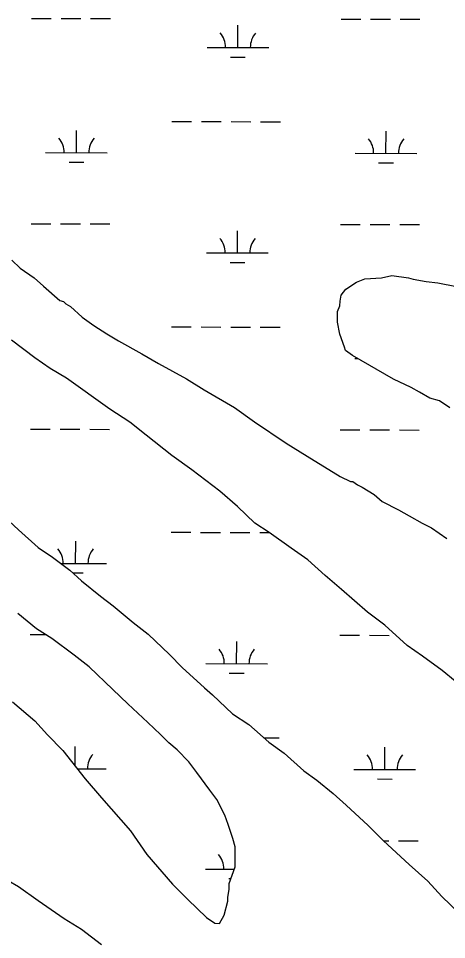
# Model space of a CAD drawing. Extents: x 3187622 to 3225504, y 800805 to 826213.
# Drawn here: x 3218785 to 3219479, y 818896 to 820388 of the extents above; entities that cross this region are included whole.
import ezdxf

# ---------------------------------------------------------------- set-up
doc = ezdxf.new("R2010")
doc.units = 0
doc.layers.add('V-SITE-VEGE', color=7, linetype='Continuous')
doc.layers.add('V-WETL-SWMP', color=7, linetype='Continuous')

msp = doc.modelspace()

# ---------------------------------------------------------------- linework, layer by layer
at = {"layer": 'V-SITE-VEGE'}
for p, q in [((3218774.7, 819996.4), (3218788, 819983)), ((3218788, 819983), (3218810.8, 819967.6)), ((3218810.8, 819967.6), (3218826, 819954.1)), ((3219346.9, 819965.9), (3219373.6, 819967.7)), ((3219373.6, 819967.7), (3219390.8, 819971.4)), ((3219390.8, 819971.4), (3219417.5, 819967.4)), ((3219417.5, 819967.4), (3219425.1, 819965.4)), ((3218826, 819954.1), (3218852.5, 819931.1)), ((3219316.2, 819949), (3219333.5, 819960.3)), ((3219333.5, 819960.3), (3219346.9, 819965.9)), ((3219425.1, 819965.4), (3219446.1, 819961.4)), ((3219446.1, 819961.4), (3219465.1, 819959.4)), ((3219465.1, 819959.4), (3219495.6, 819953.5)), ((3219306.6, 819929.9), (3219308.5, 819939.5)), ((3219308.5, 819939.5), (3219316.2, 819949)), ((3218852.5, 819931.1), (3218858.2, 819929.1)), ((3218858.2, 819929.1), (3218862, 819925.3)), ((3218862, 819925.3), (3218869.6, 819921.4)), ((3219302.6, 819912.8), (3219306.5, 819922.3)), ((3219306.5, 819922.3), (3219306.6, 819929.9)), ((3218869.6, 819921.4), (3218888.6, 819904.1)), ((3219302.5, 819895.6), (3219302.6, 819912.8)), ((3218888.6, 819904.1), (3218907.6, 819890.6)), ((3219306.2, 819876.5), (3219302.5, 819895.6)), ((3218907.6, 819890.6), (3218928.5, 819877.1)), ((3218811.8, 819837.8), (3218773.9, 819866.7)), ((3218928.5, 819877.1), (3218947.5, 819865.6)), ((3218947.5, 819865.6), (3218985.5, 819844.3)), ((3219313.7, 819855.5), (3219306.2, 819876.5)), ((3219315.6, 819849.8), (3219313.7, 819855.5)), ((3219327, 819842), (3219315.6, 819849.8)), ((3218836.5, 819820.5), (3218811.8, 819837.8)), ((3218985.5, 819844.3), (3219012.1, 819828.9)), ((3219393.5, 819803.4), (3219327, 819842)), ((3218863.1, 819805.1), (3218836.5, 819820.5)), ((3219012.1, 819828.9), (3219057.7, 819803.8)), ((3218933.4, 819755), (3218863.1, 819805.1)), ((3219057.7, 819803.8), (3219086.2, 819786.4)), ((3219422, 819789.9), (3219393.5, 819803.4)), ((3219435.3, 819782.2), (3219422, 819789.9)), ((3219086.2, 819786.4), (3219135.6, 819757.5)), ((3219452.4, 819772.5), (3219435.3, 819782.2)), ((3219467.7, 819768.6), (3219452.4, 819772.5)), ((3219484.8, 819757.1), (3219467.7, 819768.6)), ((3218965.7, 819733.8), (3218933.4, 819755)), ((3219135.6, 819757.5), (3219167.9, 819734.4)), ((3218992.2, 819712.6), (3218965.7, 819733.8)), ((3219167.9, 819734.4), (3219219.2, 819699.7)), ((3219034, 819679.9), (3218992.2, 819712.6)), ((3219219.2, 819699.7), (3219253.4, 819678.5)), ((3219066.3, 819656.8), (3219034, 819679.9)), ((3219253.4, 819678.5), (3219306.6, 819645.7)), ((3219111.8, 819622.2), (3219066.3, 819656.8)), ((3219306.6, 819645.7), (3219323.7, 819637.9)), ((3219323.7, 819637.9), (3219327.5, 819637.9)), ((3219327.5, 819637.9), (3219335.1, 819632.1)), ((3219335.1, 819632.1), (3219342.7, 819628.3)), ((3219342.7, 819628.3), (3219361.7, 819616.7)), ((3219140.3, 819597.2), (3219111.8, 819622.2)), ((3219361.7, 819616.7), (3219375, 819605.2)), ((3219168.7, 819570.3), (3219140.3, 819597.2)), ((3219375, 819605.2), (3219401.6, 819591.6)), ((3218762.4, 819580.6), (3218785.2, 819559.5)), ((3219401.6, 819591.6), (3219418.7, 819582)), ((3219418.7, 819582), (3219439.6, 819570.4)), ((3219191.5, 819554.9), (3219168.7, 819570.3)), ((3219439.6, 819570.4), (3219454.9, 819562.7)), ((3218785.2, 819559.5), (3218817.4, 819530.6)), ((3219227.6, 819529.8), (3219191.5, 819554.9)), ((3219454.9, 819562.7), (3219479.5, 819545.3)), ((3218817.4, 819530.6), (3218840.2, 819515.2)), ((3219254.2, 819510.6), (3219227.6, 819529.8)), ((3218840.2, 819515.2), (3218868.7, 819494.1)), ((3219282.6, 819485.6), (3219254.2, 819510.6)), ((3218868.7, 819494.1), (3218887.7, 819476.8)), ((3218887.7, 819476.8), (3218918, 819451.8)), ((3219309.2, 819462.5), (3219282.6, 819485.6)), ((3219350.9, 819426), (3219309.2, 819462.5)), ((3218918, 819451.8), (3218938.9, 819436.4)), ((3218938.9, 819436.4), (3218971.2, 819409.4)), ((3219379.4, 819404.8), (3219350.9, 819426)), ((3218971.2, 819409.4), (3218995.8, 819390.2)), ((3219415.4, 819372.1), (3219379.4, 819404.8)), ((3218995.8, 819390.2), (3219030, 819357.5)), ((3219440.1, 819354.8), (3219415.4, 819372.1)), ((3219030, 819357.5), (3219050.8, 819336.4)), ((3219472.4, 819331.7), (3219440.1, 819354.8)), ((3219050.8, 819336.4), (3219086.8, 819303.7)), ((3219493.3, 819314.4), (3219472.4, 819331.7)), ((3219086.8, 819303.7), (3219100.1, 819292.2)), ((3219100.1, 819292.2), (3219132.3, 819261.5)), ((3219132.3, 819261.5), (3219158.9, 819244.1)), ((3219158.9, 819244.1), (3219191.2, 819215.3)), ((3219191.2, 819215.3), (3219215.9, 819197.9)), ((3219215.9, 819197.9), (3219248.1, 819169.1)), ((3219248.1, 819169.1), (3219269, 819153.7)), ((3219269, 819153.7), (3219295.6, 819132.5)), ((3219295.6, 819132.5), (3219316.4, 819113.3)), ((3219316.4, 819113.3), (3219352.4, 819080.7)), ((3219352.4, 819080.7), (3219377.1, 819055.7)), ((3219377.1, 819055.7), (3219418.8, 819017.3)), ((3219418.8, 819017.3), (3219449.1, 818990.3)), ((3219449.1, 818990.3), (3219471.9, 818965.4)), ((3219471.9, 818965.4), (3219515.5, 818923.1))]:
    msp.add_line(p, q, dxfattribs=at)
for points in [[(3218775.7, 819281), (3218811.7, 819250.2), (3218832.6, 819227.2), (3218857.2, 819202.2), (3218893.2, 819156.2), (3218919.7, 819125.5), (3218967, 819071.8), (3218993.5, 819033.4), (3219035.1, 818985.5), (3219059.7, 818960.5), (3219090.1, 818931.7), (3219103.4, 818922.1), (3219111, 818922), (3219118.7, 818935.3), (3219124.6, 818958.2), (3219124.6, 818963.9), (3219126.6, 818977.2), (3219126.7, 818986.8), (3219136.4, 819013.4), (3219136.6, 819045.8), (3219132.9, 819059.2), (3219125.4, 819082.2), (3219119.8, 819097.5), (3219106.6, 819122.4), (3219095.3, 819137.7), (3219074.5, 819166.4), (3219061.2, 819183.7), (3219042.3, 819202.9), (3219029, 819214.4), (3219015.7, 819227.9), (3218994.9, 819247.1), (3218962.6, 819277.8), (3218938, 819300.9), (3218900.1, 819337.4), (3218875.4, 819356.6), (3218839.3, 819383.6), (3218814.6, 819399), (3218784.3, 819424)], [(3218920, 818887), (3218887.7, 818912), (3218859.2, 818929.4), (3218817.4, 818958.3), (3218785.2, 818981.4)]]:
    msp.add_lwpolyline(points, dxfattribs=at)
at = {"layer": 'V-WETL-SWMP'}
for p, q in [((3218806.3, 820387.7), (3218838.3, 820387.7)), ((3218854.3, 820387.6), (3218886.3, 820387.6)), ((3218902.3, 820387.5), (3218934.3, 820387.5)), ((3219308.2, 820386.7), (3219340.2, 820386.6)), ((3219356.2, 820386.6), (3219388.2, 820386.5)), ((3219404.2, 820386.5), (3219436.2, 820386.4)), ((3219141, 820340.6), (3219141.1, 820376.6)), ((3219091, 820340.7), (3219191, 820340.5)), ((3219129, 820325.2), (3219153, 820325.2)), ((3219033.9, 820220.8), (3219065.9, 820220.7)), ((3219081.9, 820220.7), (3219113.9, 820220.6)), ((3219129.9, 820220.6), (3219161.9, 820220.5)), ((3219177.9, 820220.5), (3219209.9, 820220.4)), ((3218879.2, 820170.3), (3218879.3, 820206.3)), ((3219381.1, 820169.3), (3219381.2, 820205.3)), ((3218829.2, 820170.4), (3218929.2, 820170.2)), ((3219331.1, 820169.4), (3219431.1, 820169.2)), ((3218867.2, 820154.9), (3218891.2, 820154.9)), ((3219369.1, 820153.9), (3219393.1, 820153.9)), ((3218805.6, 820055.1), (3218837.6, 820055)), ((3218853.6, 820055), (3218885.6, 820054.9)), ((3218901.6, 820054.9), (3218933.6, 820054.8)), ((3219140.3, 820007.9), (3219140.4, 820043.9)), ((3219307.5, 820054), (3219339.5, 820054)), ((3219355.5, 820053.9), (3219387.5, 820053.9)), ((3219403.5, 820053.8), (3219435.5, 820053.8)), ((3219090.3, 820008), (3219190.3, 820007.8)), ((3218774.7, 819996.4), (3218788, 819983)), ((3218788, 819983), (3218810.8, 819967.6)), ((3219128.3, 819992.5), (3219152.3, 819992.5)), ((3218810.8, 819967.6), (3218826, 819954.1)), ((3219346.9, 819965.9), (3219373.6, 819967.7)), ((3219373.6, 819967.7), (3219390.8, 819971.4)), ((3219390.8, 819971.4), (3219417.5, 819967.4)), ((3219417.5, 819967.4), (3219425.1, 819965.4)), ((3218826, 819954.1), (3218852.5, 819931.1)), ((3219316.2, 819949), (3219333.5, 819960.3)), ((3219333.5, 819960.3), (3219346.9, 819965.9)), ((3219425.1, 819965.4), (3219446.1, 819961.4)), ((3219446.1, 819961.4), (3219465.1, 819959.4)), ((3219465.1, 819959.4), (3219495.6, 819953.5)), ((3219306.6, 819929.9), (3219308.5, 819939.5)), ((3219308.5, 819939.5), (3219316.2, 819949)), ((3218852.5, 819931.1), (3218858.2, 819929.1)), ((3218858.2, 819929.1), (3218862, 819925.3)), ((3218862, 819925.3), (3218869.6, 819921.4)), ((3219302.6, 819912.8), (3219306.5, 819922.3)), ((3219306.5, 819922.3), (3219306.6, 819929.9)), ((3218869.6, 819921.4), (3218888.6, 819904.1)), ((3219302.5, 819895.6), (3219302.6, 819912.8)), ((3218888.6, 819904.1), (3218907.6, 819890.6)), ((3219306.2, 819876.5), (3219302.5, 819895.6)), ((3218907.6, 819890.6), (3218928.5, 819877.1)), ((3219033.3, 819888.1), (3219065.3, 819888)), ((3219081.3, 819888), (3219113.3, 819887.9)), ((3219129.3, 819887.9), (3219161.3, 819887.8)), ((3219177.3, 819887.8), (3219209.3, 819887.7)), ((3218811.8, 819837.8), (3218773.9, 819866.7)), ((3218928.5, 819877.1), (3218947.5, 819865.6)), ((3218947.5, 819865.6), (3218985.5, 819844.3)), ((3219313.7, 819855.5), (3219306.2, 819876.5)), ((3219315.6, 819849.8), (3219313.7, 819855.5)), ((3219327, 819842), (3219315.6, 819849.8)), ((3218836.5, 819820.5), (3218811.8, 819837.8)), ((3218985.5, 819844.3), (3219012.1, 819828.9)), ((3219393.5, 819803.4), (3219327, 819842)), ((3219330.5, 819836.7), (3219336.1, 819836.7)), ((3218863.1, 819805.1), (3218836.5, 819820.5)), ((3219012.1, 819828.9), (3219057.7, 819803.8)), ((3218933.4, 819755), (3218863.1, 819805.1)), ((3219057.7, 819803.8), (3219086.2, 819786.4)), ((3219422, 819789.9), (3219393.5, 819803.4)), ((3219435.3, 819782.2), (3219422, 819789.9)), ((3219086.2, 819786.4), (3219135.6, 819757.5)), ((3219452.4, 819772.5), (3219435.3, 819782.2)), ((3219467.7, 819768.6), (3219452.4, 819772.5)), ((3219484.8, 819757.1), (3219467.7, 819768.6)), ((3218965.7, 819733.8), (3218933.4, 819755)), ((3219135.6, 819757.5), (3219167.9, 819734.4)), ((3218992.2, 819712.6), (3218965.7, 819733.8)), ((3219167.9, 819734.4), (3219219.2, 819699.7)), ((3218804.9, 819722.4), (3218836.9, 819722.3)), ((3218852.9, 819722.3), (3218884.9, 819722.2)), ((3218900.9, 819722.2), (3218932.9, 819722.1)), ((3219306.8, 819721.4), (3219338.8, 819721.3)), ((3219354.8, 819721.3), (3219386.8, 819721.2)), ((3219402.8, 819721.2), (3219434.8, 819721.1)), ((3219034, 819679.9), (3218992.2, 819712.6)), ((3219219.2, 819699.7), (3219253.4, 819678.5)), ((3219066.3, 819656.8), (3219034, 819679.9)), ((3219253.4, 819678.5), (3219306.6, 819645.7)), ((3219111.8, 819622.2), (3219066.3, 819656.8)), ((3219306.6, 819645.7), (3219323.7, 819637.9)), ((3219323.7, 819637.9), (3219327.5, 819637.9)), ((3219327.5, 819637.9), (3219335.1, 819632.1)), ((3219335.1, 819632.1), (3219342.7, 819628.3)), ((3219342.7, 819628.3), (3219361.7, 819616.7)), ((3219140.3, 819597.2), (3219111.8, 819622.2)), ((3219361.7, 819616.7), (3219375, 819605.2)), ((3219168.7, 819570.3), (3219140.3, 819597.2)), ((3219375, 819605.2), (3219401.6, 819591.6)), ((3218762.4, 819580.6), (3218785.2, 819559.5)), ((3219401.6, 819591.6), (3219418.7, 819582)), ((3219418.7, 819582), (3219439.6, 819570.4)), ((3219191.5, 819554.9), (3219168.7, 819570.3)), ((3219439.6, 819570.4), (3219454.9, 819562.7)), ((3218785.2, 819559.5), (3218817.4, 819530.6)), ((3219032.6, 819555.4), (3219064.6, 819555.4)), ((3219080.6, 819555.3), (3219112.6, 819555.3)), ((3219128.6, 819555.2), (3219160.6, 819555.2)), ((3219176.6, 819555.1), (3219191.2, 819555.1)), ((3219227.6, 819529.8), (3219191.5, 819554.9)), ((3219454.9, 819562.7), (3219479.5, 819545.3)), ((3218877.9, 819505), (3218878, 819541)), ((3218817.4, 819530.6), (3218840.2, 819515.2)), ((3219254.2, 819510.6), (3219227.6, 819529.8)), ((3218840.2, 819515.2), (3218868.7, 819494.1)), ((3218853.9, 819505), (3218927.9, 819504.9)), ((3219282.6, 819485.6), (3219254.2, 819510.6)), ((3218868.7, 819494.1), (3218887.7, 819476.8)), ((3218873.6, 819489.6), (3218889.9, 819489.5)), ((3218887.7, 819476.8), (3218918, 819451.8)), ((3219309.2, 819462.5), (3219282.6, 819485.6)), ((3219350.9, 819426), (3219309.2, 819462.5)), ((3218918, 819451.8), (3218938.9, 819436.4)), ((3218938.9, 819436.4), (3218971.2, 819409.4)), ((3218814.6, 819399), (3218784.3, 819424)), ((3219379.4, 819404.8), (3219350.9, 819426)), ((3218971.2, 819409.4), (3218995.8, 819390.2)), ((3219415.4, 819372.1), (3219379.4, 819404.8)), ((3218804.2, 819389.7), (3218829.6, 819389.7)), ((3218839.3, 819383.6), (3218814.6, 819399)), ((3218995.8, 819390.2), (3219030, 819357.5)), ((3219306.2, 819388.7), (3219338.2, 819388.6)), ((3219354.2, 819388.6), (3219386.2, 819388.5)), ((3218875.4, 819356.6), (3218839.3, 819383.6)), ((3219139, 819342.6), (3219139.1, 819378.6)), ((3219440.1, 819354.8), (3219415.4, 819372.1)), ((3218900.1, 819337.4), (3218875.4, 819356.6)), ((3219030, 819357.5), (3219050.8, 819336.4)), ((3219089, 819342.7), (3219189, 819342.5)), ((3219472.4, 819331.7), (3219440.1, 819354.8)), ((3218938, 819300.9), (3218900.1, 819337.4)), ((3219050.8, 819336.4), (3219086.8, 819303.7)), ((3219127, 819327.2), (3219151, 819327.1)), ((3219493.3, 819314.4), (3219472.4, 819331.7)), ((3218962.7, 819277.8), (3218938, 819300.9)), ((3219086.8, 819303.7), (3219100.1, 819292.2)), ((3218775.7, 819281), (3218811.8, 819250.2)), ((3219100.1, 819292.2), (3219132.3, 819261.5)), ((3218994.9, 819247.1), (3218962.7, 819277.8)), ((3219132.3, 819261.5), (3219158.9, 819244.1)), ((3218811.8, 819250.2), (3218832.6, 819227.2)), ((3219015.7, 819227.9), (3218994.9, 819247.1)), ((3219158.9, 819244.1), (3219191.2, 819215.3)), ((3218832.6, 819227.2), (3218857.2, 819202.2)), ((3219029, 819214.4), (3219015.7, 819227.9)), ((3219183.2, 819222.4), (3219207.9, 819222.4)), ((3218877.2, 819176.6), (3218877.3, 819208.3)), ((3219042.3, 819202.9), (3219029, 819214.4)), ((3219191.2, 819215.3), (3219215.9, 819197.9)), ((3219379.1, 819171.3), (3219379.2, 819207.3)), ((3218857.2, 819202.2), (3218893.2, 819156.2)), ((3219061.2, 819183.7), (3219042.3, 819202.9)), ((3219215.9, 819197.9), (3219248.1, 819169.1)), ((3219074.5, 819166.4), (3219061.2, 819183.7)), ((3218880.6, 819172.3), (3218927.2, 819172.2)), ((3219095.3, 819137.7), (3219074.5, 819166.4)), ((3219248.1, 819169.1), (3219269, 819153.7)), ((3219329.1, 819171.4), (3219429.1, 819171.2)), ((3218893.2, 819156.2), (3218919.7, 819125.5)), ((3219269, 819153.7), (3219295.6, 819132.5)), ((3219367.1, 819155.9), (3219391.1, 819155.8)), ((3219106.6, 819122.4), (3219095.3, 819137.7)), ((3219295.6, 819132.5), (3219316.4, 819113.3)), ((3218919.7, 819125.5), (3218967, 819071.8)), ((3219119.8, 819097.5), (3219106.6, 819122.4)), ((3219316.4, 819113.3), (3219352.4, 819080.7)), ((3219125.4, 819082.2), (3219119.8, 819097.5)), ((3218967, 819071.8), (3218993.5, 819033.4)), ((3219132.9, 819059.2), (3219125.4, 819082.2)), ((3219352.4, 819080.7), (3219377.1, 819055.7)), ((3219136.6, 819045.8), (3219132.9, 819059.2)), ((3219136.4, 819013.4), (3219136.6, 819045.8)), ((3219376.9, 819055.9), (3219385.5, 819055.9)), ((3219377.1, 819055.7), (3219418.8, 819017.3)), ((3219401.5, 819055.8), (3219433.5, 819055.8)), ((3218993.5, 819033.4), (3219035.1, 818985.5)), ((3219126.7, 818986.8), (3219136.4, 819013.4)), ((3219418.8, 819017.3), (3219449.1, 818990.3)), ((3218785.2, 818981.4), (3218733.8, 819010.4)), ((3219088.3, 819010), (3219135.1, 819009.9)), ((3219035.1, 818985.5), (3219059.7, 818960.5)), ((3219126.3, 818994.5), (3219129.5, 818994.5)), ((3219126.6, 818977.2), (3219126.7, 818986.8)), ((3219449.1, 818990.3), (3219471.9, 818965.4)), ((3218817.4, 818958.3), (3218785.2, 818981.4)), ((3219124.6, 818963.9), (3219126.6, 818977.2)), ((3218859.2, 818929.4), (3218817.4, 818958.3)), ((3219059.7, 818960.5), (3219090.1, 818931.7)), ((3219118.7, 818935.3), (3219124.6, 818958.2)), ((3219124.6, 818958.2), (3219124.6, 818963.9)), ((3219471.9, 818965.4), (3219515.5, 818923.1)), ((3218887.7, 818912), (3218859.2, 818929.4)), ((3219090.1, 818931.7), (3219103.4, 818922.1)), ((3219111, 818922), (3219118.7, 818935.3)), ((3218920, 818887), (3218887.7, 818912)), ((3219103.4, 818922.1), (3219111, 818922))]:
    msp.add_line(p, q, dxfattribs=at)
for centre, start, end in [((3219085.8, 820341.2), 359.1115, 40.6551), ((3219196.3, 820341), 139.1115, 180.6551), ((3218824, 820170.9), 359.1115, 40.6551), ((3218934.5, 820170.7), 139.1115, 180.6551), ((3219325.9, 820169.9), 359.1115, 40.6551), ((3219436.4, 820169.7), 139.1115, 180.6551), ((3219085.1, 820008.5), 359.1115, 40.6551), ((3219195.6, 820008.3), 139.1115, 180.6551), ((3218822.6, 819505.6), 359.1115, 40.6551), ((3218933.1, 819505.4), 139.1115, 180.6551), ((3219083.8, 819343.2), 359.1115, 40.6551), ((3219194.2, 819343), 139.1115, 180.6551), ((3218932.5, 819172.7), 139.1115, 180.6551), ((3219323.9, 819171.9), 359.1115, 40.6551), ((3219434.4, 819171.7), 139.1115, 180.6551), ((3219083.1, 819010.5), 359.1115, 40.6551)]:
    msp.add_arc(centre, 35.2, start, end, dxfattribs=at)

doc.saveas('drawing.dxf')
